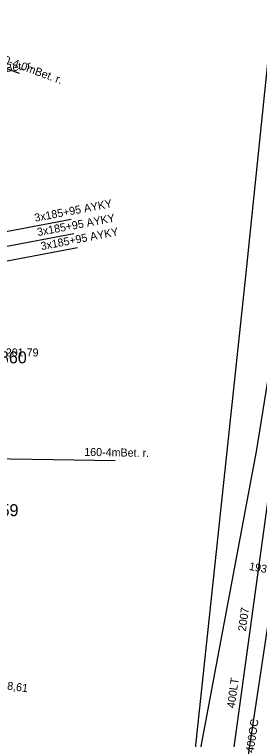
# Model space of a CAD drawing. Extents: x -746464 to -745690, y -1051581 to -1049993.
# Drawn here: x -746265 to -746234.4, y -1050974.1 to -1050883.6 of the extents above; entities that cross this region are included whole.
import ezdxf

# ---------------------------------------------------------------- set-up
doc = ezdxf.new("R2010")
doc.units = 0
for name, color, linetype in [('14_SZDC_SSZT_zabezp_orientacni', 7, 'Continuous'), ('45_Eltodo_popisy', 7, 'Continuous'), ('51_PVaK_kanal_popisy', 7, 'Continuous'), ('51_PVaK_vodovod_overena poloha_rad', 7, 'Continuous'), ('51_PVaK_vodovod_popisy', 7, 'Continuous'), ('55_PREdi_NN_popisy', 7, 'Continuous'), ('55_PREdi_stavby_popisy', 7, 'Continuous')]:
    doc.layers.add(name, color=color, linetype=linetype)

msp = doc.modelspace()

# ---------------------------------------------------------------- linework, layer by layer
at = {"layer": '14_SZDC_SSZT_zabezp_orientacni'}
for points in [[(-746133.491, -1050464.214), (-746183.19, -1050596.884), (-746208.871, -1050675.017), (-746217.913, -1050729.169), (-746222.815, -1050758.976), (-746216.992, -1050760.105), (-746213.328, -1050780.402), (-746223.086, -1050837.327), (-746229.268, -1050904.036), (-746234.78, -1050938.175), (-746242.985, -1050981.911), (-746244.15, -1050991.663), (-746245.424, -1051006.409), (-746245.375, -1051005.926)], [(-746216.856, -1050759.718), (-746223.668, -1050803.133), (-746228.125, -1050838.791), (-746236.123, -1050916.27), (-746244.15, -1050991.663)]]:
    msp.add_lwpolyline(points, dxfattribs=at)
at = {"layer": '51_PVaK_vodovod_overena poloha_rad'}
for p, q in [((-746233.266, -1050943.856), (-746238.84, -1050984.54)), ((-746231.02, -1050944.4), (-746236.63, -1050981.61))]:
    msp.add_line(p, q, dxfattribs=at)
at = {"layer": '55_PREdi_NN_popisy'}
for points in [[(-746271.127, -1050911.68), (-746266.671, -1050910.795), (-746257.893, -1050909.122)], [(-746271.801, -1050913.643), (-746266.338, -1050912.576), (-746257.557, -1050910.917)], [(-746272.474, -1050915.662), (-746265.882, -1050914.352), (-746257.109, -1050912.655)]]:
    msp.add_lwpolyline(points, dxfattribs=at)
at = {"layer": '55_PREdi_stavby_popisy'}
for points in [[(-746278.799, -1050885.598), (-746272.867, -1050887.753), (-746264.369, -1050890.894)], [(-746270.935, -1050939.005), (-746260.142, -1050939.146), (-746252.388, -1050939.273)]]:
    msp.add_lwpolyline(points, dxfattribs=at)

# ---------------------------------------------------------------- texts
at = {"layer": '45_Eltodo_popisy'}
for s, p in [('515860', (-746270.124, -1050927.148)), ('515859', (-746271.158, -1050946.241))]:
    msp.add_text(s, height=1.5, dxfattribs=at).set_placement(p)
at = {"layer": '51_PVaK_kanal_popisy'}
msp.add_text('201,79', height=1, dxfattribs=at).set_placement((-746266.047, -1050926.285))
for s, rotation, p in [('193,82', 349.32088, (-746235.718, -1050952.951)), ('198,61', 352.50816, (-746267.396, -1050967.714))]:
    msp.add_text(s, height=1, rotation=rotation, dxfattribs=at).set_placement(p)
at = {"layer": '51_PVaK_vodovod_popisy'}
for s, rotation, p in [('2007', 82.19917, (-746236.065, -1050960.669)), ('400LT', 82.19851, (-746237.456, -1050970.272)), ('400OC', 81.38154, (-746235.093, -1050975.852))]:
    msp.add_text(s, height=1, rotation=rotation, dxfattribs=at).set_placement(p)
at = {"layer": '55_PREdi_NN_popisy'}
for rotation, p in [(10.79305, (-746262.376, -1050909.468)), (10.6978, (-746262.041, -1050911.256)), (10.94607, (-746261.59, -1050913.013))]:
    msp.add_text('3x185+95 AYKY', height=1, rotation=rotation, dxfattribs=at).set_placement(p)
at = {"layer": '55_PREdi_stavby_popisy'}
for s, rotation, p in [('2x20-4.0mBet. r.', 339.71881, (-746268.445, -1050888.855)), ('4x160-4mBet. r.', 7.23612, (-746271.944, -1050891.502)), ('160-4mBet. r.', 359.0672, (-746256.257, -1050938.709))]:
    msp.add_text(s, height=1, rotation=rotation, dxfattribs=at).set_placement(p)

doc.saveas('drawing.dxf')
